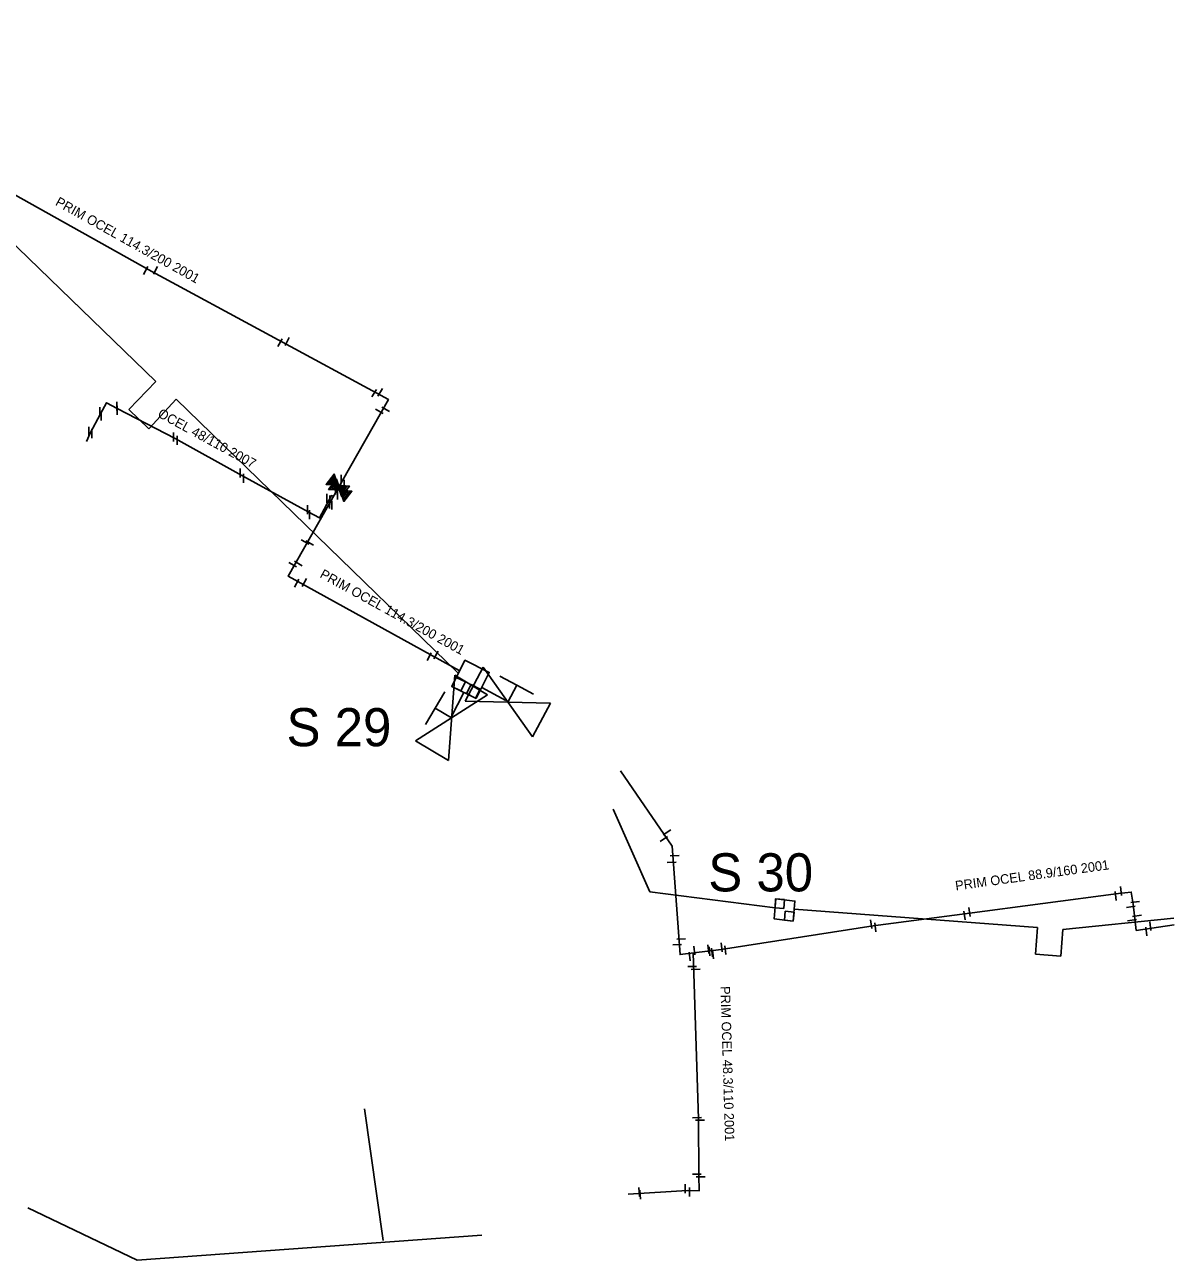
# Model space of a CAD drawing. Extents: x -642943 to -623314, y -1138561 to -1113539.
# Drawn here: x -642364.3 to -642273.8, y -1114592.2 to -1114495 of the extents above; entities that cross this region are included whole.
import ezdxf

# ---------------------------------------------------------------- set-up
doc = ezdxf.new("R2010")
doc.units = 0
for name, color, linetype in [('horkovod armatury', 7, 'Continuous'), ('horkovod dimenze', 7, 'Continuous'), ('horkovod předisol', 7, 'Continuous'), ('horkovod sváry', 7, 'Continuous'), ('horkovod trasa', 7, 'Continuous'), ('horkovod zrušený', 7, 'Continuous'), ('horkovod číslo šachty', 7, 'Continuous'), ('horkovod šachty', 7, 'Continuous')]:
    doc.layers.add(name, color=color, linetype=linetype)

# ---------------------------------------------------------------- blocks, each defined once
blk = doc.blocks.new('POINT_DISPLAY')
blk.add_line((0, 0), (0, 0))
blk = doc.blocks.new('SPH')
at = {"layer": 'horkovod sváry'}
blk.add_line((0, -0.035), (0, 0.035), dxfattribs=at)
blk = doc.blocks.new('SCH_01_75')
at = {"layer": 'horkovod armatury'}
for p, q in [((10, 5), (-10, -5)), ((-10, -5), (-10, 5)), ((-10, 5), (10, -5)), ((-5, 5), (0, 5)), ((0, 5), (0, 0)), ((5, 5), (0, 5)), ((10, -5), (10, 5))]:
    blk.add_line(p, q, dxfattribs=at)
blk = doc.blocks.new('SCH_01_76')
at = {"layer": 'horkovod armatury'}
for p, q in [((10, 5), (-10, -5)), ((-10, -5), (-10, 5)), ((-10, 5), (10, -5)), ((-5, 5), (0, 5)), ((0, 5), (0, 0)), ((5, 5), (0, 5)), ((10, -5), (10, 5))]:
    blk.add_line(p, q, dxfattribs=at)
blk = doc.blocks.new('KULVEN_1')
at = {"layer": 'horkovod armatury'}
for p, q in [((-0.0658, -0.0439), (-0.0658, 0.0439)), ((-0.0526, -0.0351), (-0.0526, 0.035)), ((-0.0402, -0.027), (-0.0401, 0.0267)), ((-0.0265, -0.0177), (-0.0267, 0.0177)), ((-0.013, -0.0087), (-0.013, 0.0086)), ((0.0139, -0.0093), (0.0139, 0.0091)), ((0.0271, -0.0181), (0.0271, 0.0181)), ((0.0373, -0.0249), (0.0372, 0.0248)), ((0.049, -0.0327), (0.0489, 0.0327)), ((0.0629, -0.042), (0.0628, 0.042))]:
    blk.add_line(p, q, dxfattribs=at)
blk.add_lwpolyline([(0, 0), (0.0766, 0.051), (0.0764, -0.0509), (-0.0764, 0.0509), (-0.0765, -0.051), (0, 0)], dxfattribs=at)

msp = doc.modelspace()

# ---------------------------------------------------------------- linework, layer by layer
at = {"layer": 'horkovod předisol'}
for points in [[(-642379.151, -1114494.963), (-642373.975, -1114498.054), (-642376.248, -1114502.095), (-642354.302, -1114514.387), (-642335.673, -1114524.452), (-642343.571, -1114538.337), (-642330.101, -1114545.771)], [(-642340.006, -1114532.07), (-642340.154, -1114532.008), (-642341.094, -1114533.761), (-642341.978, -1114533.287), (-642347.201, -1114530.437), (-642352.469, -1114527.512), (-642357.019, -1114525.142), (-642357.86, -1114524.702), (-642358.326, -1114525.575), (-642359.148, -1114527.085), (-642359.437, -1114527.761)], [(-642317.414, -1114553.645), (-642313.335, -1114559.592), (-642312.723, -1114568.106), (-642309.473, -1114567.703), (-642297.524, -1114565.849), (-642290.136, -1114564.884), (-642278.219, -1114563.298), (-642277.205, -1114563.202), (-642277.071, -1114564.14), (-642276.823, -1114566.212), (-642273.822, -1114565.783)], [(-642311.693, -1114567.978), (-642311.268, -1114581.034), (-642311.244, -1114585.484), (-642311.207, -1114586.692), (-642312.154, -1114586.662), (-642316.805, -1114586.947)]]:
    msp.add_lwpolyline(points, dxfattribs=at)
at = {"layer": 'horkovod trasa'}
for p, q in [((-642328.328, -1114547.092), (-642326.423, -1114548.127)), ((-642329.746, -1114547.492), (-642330.724, -1114549.423))]:
    msp.add_line(p, q, dxfattribs=at)
for points in [[(-642379.151, -1114494.963), (-642373.975, -1114498.054), (-642376.248, -1114502.095), (-642354.302, -1114514.387), (-642335.673, -1114524.452), (-642343.571, -1114538.337), (-642330.101, -1114545.771)], [(-642340.006, -1114532.07), (-642340.154, -1114532.008), (-642341.094, -1114533.761), (-642341.978, -1114533.287), (-642347.201, -1114530.437), (-642352.469, -1114527.512), (-642357.019, -1114525.142), (-642357.86, -1114524.702), (-642358.326, -1114525.575), (-642359.148, -1114527.085), (-642359.437, -1114527.761)], [(-642317.414, -1114553.645), (-642313.335, -1114559.592), (-642312.723, -1114568.106), (-642309.473, -1114567.703), (-642297.524, -1114565.849), (-642290.136, -1114564.884), (-642278.219, -1114563.298), (-642277.205, -1114563.202), (-642277.071, -1114564.14), (-642276.823, -1114566.212), (-642273.822, -1114565.783)], [(-642311.693, -1114567.978), (-642311.268, -1114581.034), (-642311.244, -1114585.484), (-642311.207, -1114586.692), (-642312.154, -1114586.662), (-642316.805, -1114586.947)]]:
    msp.add_lwpolyline(points, dxfattribs=at)
at = {"layer": 'horkovod zrušený'}
for p, q in [((-642377.287, -1114500.487), (-642353.978, -1114523.036)), ((-642356.099, -1114525.228), (-642353.978, -1114523.036)), ((-642354.518, -1114526.758), (-642352.376, -1114524.42)), ((-642352.376, -1114524.42), (-642330.185, -1114545.963)), ((-642354.518, -1114526.758), (-642356.099, -1114525.228)), ((-642317.988, -1114556.674), (-642315.093, -1114563.165)), ((-642315.093, -1114563.165), (-642305.238, -1114564.427)), ((-642305.196, -1114563.738), (-642305.242, -1114564.436)), ((-642305.242, -1114564.436), (-642304.544, -1114564.482)), ((-642304.498, -1114563.784), (-642305.196, -1114563.738)), ((-642304.544, -1114564.482), (-642304.498, -1114563.784)), ((-642303.741, -1114564.531), (-642284.58, -1114565.989)), ((-642304.447, -1114564.709), (-642304.511, -1114565.407)), ((-642304.511, -1114565.407), (-642303.813, -1114565.471)), ((-642303.749, -1114564.773), (-642304.447, -1114564.709)), ((-642303.813, -1114565.471), (-642303.749, -1114564.773)), ((-642282.586, -1114566.14), (-642273.856, -1114565.248)), ((-642284.739, -1114568.083), (-642284.58, -1114565.989)), ((-642282.586, -1114566.14), (-642282.745, -1114568.234)), ((-642282.745, -1114568.234), (-642284.739, -1114568.083)), ((-642336.098, -1114590.608), (-642337.548, -1114580.254))]:
    msp.add_line(p, q, dxfattribs=at)
for points in [[(-642303.827, -1114565.482), (-642303.685, -1114563.904), (-642305.174, -1114563.72), (-642305.315, -1114565.291), (-642303.827, -1114565.482)], [(-642328.333, -1114590.194), (-642355.459, -1114592.161), (-642364.051, -1114588.029)]]:
    msp.add_lwpolyline(points, dxfattribs=at)
at = {"layer": 'horkovod šachty'}
for p, q in [((-642330.329, -1114546.304), (-642330.686, -1114547.019)), ((-642330.686, -1114547.019), (-642329.971, -1114547.376)), ((-642329.614, -1114546.661), (-642330.329, -1114546.304)), ((-642329.971, -1114547.376), (-642329.614, -1114546.661)), ((-642329.167, -1114546.862), (-642329.528, -1114547.577)), ((-642328.452, -1114547.223), (-642329.167, -1114546.862)), ((-642329.528, -1114547.577), (-642328.813, -1114547.938)), ((-642328.813, -1114547.938), (-642328.452, -1114547.223))]:
    msp.add_line(p, q, dxfattribs=at)
msp.add_lwpolyline([(-642328.762, -1114547.979), (-642327.735, -1114545.921), (-642329.659, -1114544.961), (-642330.686, -1114547.019), (-642328.762, -1114547.979)], dxfattribs=at)

# ---------------------------------------------------------------- block references
at = {"layer": 'horkovod armatury'}
for name, p, xscale, yscale, rotation in [('KULVEN_1', (-642339.663, -1114531.19), 9.999992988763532, 9.999992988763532, -38.07690558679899), ('KULVEN_1', (-642339.463, -1114531.59), 9.999992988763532, 9.999992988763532, -38.07690558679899), ('SCH_01_75', (-642326.277, -1114548.244), 0.29998352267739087, 0.2999835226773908, -27.9055937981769), ('SCH_01_76', (-642330.706, -1114549.488), 0.300005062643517, 0.30000506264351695, 59.219267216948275)]:
    msp.add_blockref(name, p, dxfattribs=dict(at, xscale=xscale, yscale=yscale, rotation=rotation))
at = {"layer": 'horkovod sváry'}
for p, xscale, yscale, rotation in [((-642354.777, -1114514.3), 9.999984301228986, 9.999984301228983, -28.050499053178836), ((-642354.007, -1114514.28), 9.999973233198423, 9.999973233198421, -28.376018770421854), ((-642344.209, -1114519.98), 9.999976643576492, 9.999976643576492, -28.259627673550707), ((-642343.639, -1114519.89), 9.9999802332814, 9.999980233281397, -28.256284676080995), ((-642336.807, -1114523.95), 9.99998054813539, 9.99998054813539, -31.79513956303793), ((-642336.327, -1114523.88), 10.0000186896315, 10.000018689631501, -30.381769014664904), ((-642336.387, -1114525.38), 10.000015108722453, 10.000015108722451, 61.48574351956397), ((-642335.897, -1114525.23), 9.99998313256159, 9.999983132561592, 60.97276151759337), ((-642342.227, -1114535.65), 10.000018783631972, 10.000018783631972, 60.439645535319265), ((-642341.877, -1114535.74), 10.00001524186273, 10.000015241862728, 60.41049053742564), ((-642343.217, -1114537.45), 9.999998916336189, 9.999998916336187, 60.697213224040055), ((-642342.767, -1114537.35), 9.999989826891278, 9.999989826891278, 58.064782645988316), ((-642342.897, -1114538.9), 10.000005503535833, 10.000005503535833, -28.509124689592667), ((-642342.297, -1114538.84), 9.999998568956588, 9.99999856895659, -28.724634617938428), ((-642332.467, -1114544.67), 10.000004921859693, 10.000004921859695, -28.38926406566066), ((-642331.937, -1114544.54), 9.999985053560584, 9.999985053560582, -28.385686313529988), ((-642313.747, -1114558.5), 10.000000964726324, 10.000000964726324, -56.30985847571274), ((-642313.987, -1114559.03), 10.000018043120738, 10.000018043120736, -56.20404101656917), ((-642313.147, -1114560.32), 10.000001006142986, 10.000001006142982, -87.87254417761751), ((-642313.387, -1114560.85), 9.999988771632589, 9.999988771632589, -88.27110793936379), ((-642278.427, -1114563.5), 10.000014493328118, 10.000014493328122, 6.0959671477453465), ((-642278.017, -1114563.11), 9.99998107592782, 9.99998107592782, 6.277404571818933), ((-642289.947, -1114564.76), 9.999999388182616, 9.999999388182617, 7.711236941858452), ((-642277.247, -1114564.35), 10.000017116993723, 10.000017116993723, 98.88060972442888), ((-642276.897, -1114563.97), 9.99998651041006, 9.999986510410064, 97.05237698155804), ((-642297.677, -1114565.72), 10.000023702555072, 10.000023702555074, 7.181142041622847), ((-642290.337, -1114565.04), 9.999990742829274, 9.999990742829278, 7.190309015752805), ((-642277.147, -1114565.4), 9.999990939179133, 9.999990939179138, -81.55253285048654), ((-642276.762, -1114565.062), 9.99998651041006, 9.999986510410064, 97.05237698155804), ((-642275.705, -1114565.871), 9.99998651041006, 9.99998651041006, -172.9476230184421), ((-642297.357, -1114565.97), 10.000014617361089, 10.000014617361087, 7.395254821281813), ((-642276.027, -1114566.29), 9.99998651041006, 9.99998651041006, -172.9476230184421), ((-642312.947, -1114567.33), 10.000019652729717, 10.000019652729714, -86.50055533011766), ((-642312.637, -1114566.89), 10.000003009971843, 10.000003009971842, -86.57726235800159), ((-642311.597, -1114567.79), 9.99998633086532, 9.999986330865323, 4.433922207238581), ((-642310.487, -1114567.69), 10.000013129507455, 10.000013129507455, 6.886514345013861), ((-642310.397, -1114567.85), 9.999979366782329, 9.999979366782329, 4.864633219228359), ((-642309.447, -1114567.54), 9.999993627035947, 9.999993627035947, 7.742743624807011), ((-642309.157, -1114567.76), 9.99997636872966, 9.99997636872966, 6.02059709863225), ((-642311.957, -1114568.26), 10.000001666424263, 10.000001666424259, 6.458871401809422), ((-642310.197, -1114567.95), 9.999999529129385, 9.999999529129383, 6.039631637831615), ((-642310.127, -1114568.1), 9.99999583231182, 9.999995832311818, 5.217907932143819), ((-642311.767, -1114569.05), 9.999998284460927, 9.999998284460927, -89.01143930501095), ((-642311.497, -1114569.28), 10.000014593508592, 10.000014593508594, -88.58686101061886), ((-642311.387, -1114580.94), 10.000010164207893, 10.000010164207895, 90.35912113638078), ((-642311.147, -1114581.14), 9.9999873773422, 9.999987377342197, 89.54642666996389), ((-642311.397, -1114585.39), 10.000019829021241, 10.000019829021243, 89.67636479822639), ((-642311.097, -1114585.59), 9.999988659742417, 9.999988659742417, 89.8479209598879), ((-642315.928, -1114586.792), 10.000000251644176, 10.000000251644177, 4.149772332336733), ((-642315.856, -1114586.992), 10.000004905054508, 10.000004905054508, 2.988766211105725)]:
    msp.add_blockref('SPH', p, dxfattribs=dict(at, xscale=xscale, yscale=yscale, rotation=rotation))
at = {"layer": 'horkovod sváry', "xscale": 10, "yscale": 10}
for p in [(-642357.051, -1114524.97), (-642358.391, -1114525.39), (-642358.271, -1114525.74), (-642357.011, -1114525.29), (-642359.261, -1114526.95), (-642359.011, -1114527.14), (-642352.581, -1114527.39), (-642352.311, -1114527.66), (-642347.331, -1114530.23), (-642347.071, -1114530.65), (-642339.381, -1114530.71), (-642339.851, -1114531.57), (-642339.151, -1114531.11), (-642340.511, -1114532.23), (-642340.321, -1114532.66), (-642340.291, -1114532.35), (-642340.131, -1114532.76), (-642339.691, -1114531.96), (-642342.041, -1114533.12), (-642341.891, -1114533.5), (-642312.317, -1114586.53), (-642311.987, -1114586.79)]:
    msp.add_blockref('SPH', p, dxfattribs=at)
at = {"layer": 'horkovod zrušený'}
for p in [(-642304.87, -1114564.11), (-642304.13, -1114565.09)]:
    msp.add_blockref('POINT_DISPLAY', p, dxfattribs=at)
at = {"layer": 'horkovod šachty'}
for p in [(-642330.15, -1114546.84), (-642328.99, -1114547.4)]:
    msp.add_blockref('POINT_DISPLAY', p, dxfattribs=at)

# ---------------------------------------------------------------- texts
at = {"layer": 'horkovod dimenze'}
for s, rotation, p in [('PRIM OCEL 114.3/200 2001', 330.8637, (-642361.948, -1114509.124)), ('OCEL 48/110 2007', 331.41169, (-642353.895, -1114525.769)), ('PRIM OCEL 114.3/200 2001', 331.18071, (-642341.132, -1114538.41)), ('PRIM OCEL 88.9/160 2001', 7.87444, (-642291.009, -1114563.076)), ('PRIM OCEL 48.3/110 2001', 271.69036, (-642309.539, -1114570.606))]:
    msp.add_text(s, height=0.75, rotation=rotation, dxfattribs=at).set_placement(p)
at = {"layer": 'horkovod číslo šachty'}
for s, p in [('S 29', (-642343.694, -1114551.723)), ('S 30', (-642310.501, -1114563.143))]:
    msp.add_text(s, height=3, dxfattribs=at).set_placement(p)

doc.saveas('drawing.dxf')
